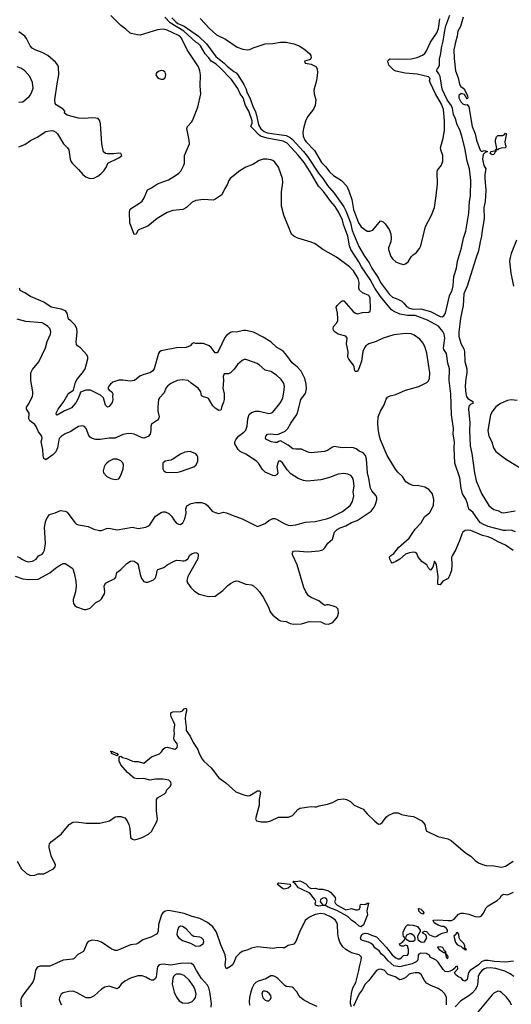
# Model space of a CAD drawing. Header units: inches. Extents: x 2001573 to 2220545, y 644482 to 846830.
# Tile 287 of 656: x 2132038 to 2137150, y 727060 to 737302. Entities that reach past the tile are written whole.
import ezdxf

# ---------------------------------------------------------------- set-up
doc = ezdxf.new("R2010")
doc.units = ezdxf.units.IN
doc.header["$MEASUREMENT"] = 0
doc.layers.add('C1732', color=7, linetype='Continuous')
doc.layers.add('C1733', color=7, linetype='Continuous')

msp = doc.modelspace()

# ---------------------------------------------------------------- linework, layer by layer
at = {"layer": 'C1732', "color": 5}
for points, elevation in [([(2132010, 728550), (2132058, 728470), (2132110, 728419), (2132150, 728399), (2132197, 728403), (2132230, 728418), (2132290, 728416), (2132390, 728470), (2132406, 728490), (2132409, 728510), (2132365, 728605), (2132343, 728690), (2132343, 728710), (2132349, 728730), (2132368, 728752), (2132470, 728830), (2132551, 728930), (2132590, 728956), (2132630, 728959), (2132730, 728944), (2132870, 728943), (2132971, 728969), (2133030, 729011), (2133050, 729015), (2133090, 729012), (2133130, 728999), (2133155, 728970), (2133173, 728930), (2133182, 728890), (2133190, 728801), (2133194, 728790), (2133210, 728776), (2133230, 728772), (2133270, 728780), (2133310, 728794), (2133378, 728830), (2133410, 728858), (2133466, 728970), (2133472, 728990), (2133460, 729070), (2133461, 729190), (2133472, 729208), (2133544, 729250), (2133557, 729263), (2133567, 729290), (2133605, 729330), (2133612, 729350), (2133608, 729370), (2133589, 729390), (2133530, 729403), (2133450, 729402), (2133390, 729391), (2133330, 729408), (2133265, 729405), (2133230, 729411), (2133160, 729470), (2133090, 729550), (2133073, 729590), (2133074, 729626), (2133081, 729639), (2133090, 729641), (2133108, 729628), (2133150, 729618), (2133210, 729588), (2133230, 729584), (2133270, 729585), (2133330, 729570), (2133410, 729634), (2133493, 729667), (2133513, 729687), (2133530, 729715), (2133550, 729731), (2133570, 729733), (2133650, 729715), (2133670, 729723), (2133676, 729730), (2133680, 729750), (2133675, 729770), (2133646, 729810), (2133640, 729830), (2133648, 729870), (2133645, 729910), (2133651, 729970), (2133637, 730000)], 180), ([(2133761, 730000), (2133761, 729990), (2133770, 729950), (2133768, 729908), (2133810, 729848), (2133842, 729782), (2133890, 729712), (2133904, 729670), (2133935, 729610), (2133952, 729590), (2134030, 729521), (2134110, 729415), (2134182, 729362), (2134286, 729270), (2134370, 729238), (2134410, 729229), (2134430, 729232), (2134510, 729280), (2134530, 729282), (2134537, 729277), (2134542, 729262), (2134530, 729190), (2134530, 729130), (2134490, 728990), (2134499, 728970), (2134550, 728957), (2134610, 728958), (2134650, 728969), (2134730, 729008), (2134835, 729005), (2134876, 729024), (2134930, 729086), (2134950, 729099), (2135070, 729118), (2135107, 729113), (2135125, 729115), (2135154, 729126), (2135238, 729142), (2135290, 729159), (2135349, 729191), (2135410, 729196), (2135435, 729190), (2135479, 729170), (2135515, 729130), (2135609, 729089), (2135650, 729041), (2135730, 728964), (2135770, 728935), (2135790, 728937), (2135808, 728952), (2135852, 729010), (2135870, 729025), (2135930, 729053), (2135974, 729050), (2136010, 729036), (2136079, 729019), (2136133, 729013), (2136219, 728970), (2136251, 728930), (2136264, 728864), (2136387, 728807), (2136490, 728780), (2136524, 728764), (2136674, 728634), (2136730, 728602), (2136775, 728555), (2136811, 728530), (2136850, 728513), (2136890, 728504), (2136970, 728501), (2137050, 728486), (2137090, 728496), (2137170, 728549)], 180), ([(2137172, 727508), (2137090, 727498), (2136975, 727505), (2136910, 727517), (2136870, 727515), (2136840, 727500), (2136810, 727470), (2136723, 727410), (2136706, 727390), (2136690, 727319), (2136670, 727299), (2136650, 727309), (2136632, 727332), (2136594, 727350), (2136569, 727370), (2136558, 727390), (2136593, 727430), (2136590, 727455), (2136570, 727448), (2136564, 727436), (2136542, 727418), (2136516, 727404), (2136490, 727398), (2136462, 727402), (2136441, 727421), (2136390, 727498), (2136370, 727518), (2136306, 727550), (2136299, 727570), (2136268, 727590), (2136210, 727593), (2136190, 727582), (2136182, 727570), (2136178, 727522), (2136171, 727509), (2136160, 727500), (2136119, 727481), (2135990, 727451), (2135930, 727460), (2135870, 727513), (2135835, 727555), (2135802, 727582), (2135777, 727617), (2135730, 727648), (2135714, 727674), (2135694, 727694), (2135666, 727706), (2135602, 727722), (2135589, 727730), (2135582, 727750), (2135595, 727785), (2135607, 727793), (2135630, 727799), (2135657, 727797), (2135698, 727778), (2135750, 727763), (2135851, 727651), (2135913, 727573), (2135950, 727543), (2135970, 727534), (2135990, 727534), (2136010, 727546), (2136030, 727568), (2136070, 727571), (2136082, 727590), (2136083, 727630), (2136070, 727669), (2136050, 727674), (2136030, 727663), (2136010, 727663), (2135995, 727670), (2135989, 727690), (2136017, 727703), (2136041, 727730), (2136048, 727750), (2136030, 727762), (2136025, 727790), (2136027, 727810), (2136052, 727870), (2136070, 727885), (2136090, 727888), (2136130, 727882), (2136176, 727870), (2136203, 727830), (2136204, 727816), (2136175, 727770), (2136178, 727738), (2136182, 727730), (2136211, 727710), (2136230, 727705), (2136249, 727710), (2136272, 727752), (2136263, 727783), (2136236, 727796), (2136226, 727810), (2136242, 727818), (2136250, 727821), (2136270, 727816), (2136301, 727781), (2136350, 727763), (2136370, 727764), (2136396, 727784), (2136430, 727799), (2136487, 727813), (2136488, 727830), (2136478, 727850), (2136450, 727869), (2136429, 727869), (2136390, 727884), (2136349, 727909), (2136338, 727930), (2136345, 727935), (2136390, 727939), (2136490, 727931), (2136530, 727933), (2136555, 727945), (2136601, 727999), (2136630, 728008), (2136652, 728008), (2136710, 727997), (2136774, 727974), (2136810, 727970), (2136826, 727974), (2136839, 727981), (2136857, 728003), (2136890, 728065), (2136910, 728083), (2137002, 728138), (2137033, 728167), (2137050, 728191), (2137070, 728207), (2137110, 728199), (2137175, 728225)], 160), ([(2135490, 727034), (2135479, 727070), (2135479, 727090), (2135488, 727172), (2135504, 727230), (2135532, 727288), (2135566, 727410), (2135571, 727449), (2135590, 727519), (2135591, 727550), (2135570, 727575), (2135490, 727597), (2135430, 727629), (2135399, 727659), (2135368, 727708), (2135353, 727750), (2135346, 727794), (2135343, 727890), (2135337, 727910), (2135317, 727937), (2135270, 727970), (2135210, 727996), (2135170, 728003), (2135110, 727994), (2135057, 727970), (2135027, 727950), (2135008, 727930), (2134949, 727810), (2134908, 727712), (2134890, 727685), (2134830, 727673), (2134791, 727649), (2134773, 727647), (2134730, 727651), (2134670, 727640), (2134510, 727657), (2134450, 727645), (2134410, 727626), (2134351, 727609), (2134327, 727593), (2134286, 727550), (2134270, 727501), (2134250, 727470), (2134230, 727452), (2134190, 727429), (2134179, 727450), (2134176, 727470), (2134183, 727530), (2134176, 727576), (2134130, 727680), (2134084, 727810), (2134072, 727832), (2134045, 727865), (2133990, 727910), (2133912, 727952), (2133830, 727973), (2133750, 728004), (2133590, 728036), (2133550, 728029), (2133527, 728013), (2133513, 727990), (2133483, 727890), (2133479, 727821), (2133468, 727792), (2133401, 727759), (2133318, 727730), (2133267, 727693), (2133250, 727686), (2133190, 727680), (2133070, 727626), (2133050, 727620), (2133030, 727620), (2132990, 727638), (2132890, 727708), (2132850, 727720), (2132790, 727728), (2132762, 727718), (2132741, 727699), (2132701, 727610), (2132643, 727577), (2132603, 727537), (2132590, 727530), (2132490, 727520), (2132350, 727458), (2132250, 727457), (2132229, 727451), (2132218, 727442), (2132204, 727416), (2132190, 727330), (2132174, 727290), (2132080, 727170), (2132061, 727139), (2132051, 727109), (2132049, 727070), (2132054, 727034)], 180), ([(2134030, 727030), (2134032, 727070), (2134017, 727190), (2134006, 727230), (2133990, 727259), (2133929, 727329), (2133878, 727410), (2133850, 727464), (2133825, 727485), (2133789, 727489), (2133710, 727485), (2133610, 727466), (2133530, 727477), (2133505, 727475), (2133490, 727469), (2133472, 727448), (2133466, 727430), (2133456, 727344), (2133450, 727330), (2133430, 727311), (2133410, 727311), (2133390, 727318), (2133350, 727341), (2133310, 727357), (2133265, 727355), (2133190, 727331), (2133130, 727301), (2133093, 727270), (2133070, 727234), (2133050, 727221), (2132970, 727250), (2132923, 727237), (2132890, 727218), (2132811, 727149), (2132770, 727126), (2132730, 727127), (2132630, 727182), (2132590, 727195), (2132550, 727193), (2132490, 727178), (2132470, 727166), (2132451, 727130), (2132450, 727110), (2132459, 727079), (2132473, 727053)], 220), ([(2136475, 727055), (2136477, 727130), (2136459, 727170), (2136430, 727196), (2136390, 727224), (2136314, 727254), (2136270, 727280), (2136246, 727306), (2136212, 727370), (2136190, 727387), (2136150, 727389), (2136110, 727382), (2136088, 727372), (2136057, 727343), (2136033, 727327), (2136010, 727317), (2135990, 727316), (2135944, 727344), (2135871, 727371), (2135830, 727415), (2135790, 727425), (2135770, 727423), (2135749, 727410), (2135670, 727306), (2135632, 727268), (2135601, 727210), (2135570, 727170), (2135510, 727040)], 180), ([(2137177, 727350), (2137138, 727378), (2137083, 727403), (2136990, 727431), (2136930, 727440), (2136890, 727437), (2136871, 727429), (2136845, 727410), (2136819, 727381), (2136805, 727350), (2136802, 727290), (2136794, 727250), (2136775, 727210), (2136745, 727175), (2136710, 727147), (2136624, 727096), (2136565, 727035)], 180), ([(2135130, 727036), (2135058, 727070), (2134990, 727108), (2134959, 727130), (2134941, 727150), (2134921, 727190), (2134881, 727230), (2134870, 727237), (2134810, 727245), (2134794, 727254), (2134721, 727330), (2134690, 727350), (2134670, 727356), (2134650, 727355), (2134596, 727324), (2134519, 727301), (2134493, 727287), (2134474, 727266), (2134455, 727230), (2134440, 727190), (2134427, 727130), (2134423, 727090), (2134427, 727050)], 220), ([(2137151, 727050), (2137135, 727090), (2137098, 727138), (2137050, 727184), (2137030, 727193), (2137010, 727195), (2136970, 727176), (2136950, 727157), (2136795, 726970)], 220)]:
    msp.add_lwpolyline(points, dxfattribs=dict(at, elevation=elevation))
for points, elevation in [([(2133050, 729646), (2132994, 729670), (2132995, 729675), (2132984, 729690), (2132990, 729694), (2133002, 729690), (2133005, 729685), (2133052, 729670), (2133062, 729650)], 180), ([(2134790, 728256), (2134770, 728264), (2134717, 728310), (2134730, 728323), (2134851, 728311), (2134853, 728290), (2134830, 728267)], 160), ([(2135070, 728263), (2135110, 728268), (2135150, 728258), (2135190, 728258), (2135250, 728239), (2135270, 728228), (2135320, 728170), (2135321, 728150), (2135313, 728130), (2135322, 728110), (2135339, 728090), (2135430, 728042), (2135490, 728056), (2135530, 728043), (2135550, 728041), (2135570, 728045), (2135579, 728070), (2135578, 728090), (2135582, 728098), (2135590, 728102), (2135623, 728097), (2135639, 728101), (2135650, 728111), (2135670, 728111), (2135662, 728098), (2135647, 728033), (2135655, 727990), (2135613, 727887), (2135590, 727865), (2135570, 727873), (2135530, 727908), (2135492, 727932), (2135450, 727974), (2135335, 728035), (2135245, 728070), (2135210, 728090), (2135150, 728082), (2135114, 728090), (2135111, 728110), (2135116, 728130), (2135108, 728150), (2135056, 728216), (2134970, 728259), (2134937, 728270), (2134900, 728320), (2134878, 728330), (2134890, 728342), (2134910, 728339), (2134950, 728343), (2134970, 728339), (2135012, 728312), (2135050, 728275)], 160), ([(2135210, 728166), (2135190, 728165), (2135165, 728150), (2135162, 728130), (2135190, 728090), (2135210, 728090), (2135230, 728107), (2135236, 728136), (2135232, 728152), (2135221, 728161)], 160), ([(2136230, 727999), (2136210, 728007), (2136190, 728029), (2136185, 728055), (2136190, 728058), (2136210, 728050), (2136230, 728030), (2136241, 728010), (2136239, 728001)], 160), ([(2133709, 727871), (2133690, 727859), (2133678, 727830), (2133672, 727790), (2133678, 727770), (2133692, 727750), (2133730, 727725), (2133815, 727695), (2133870, 727665), (2133910, 727669), (2133945, 727690), (2133954, 727710), (2133951, 727730), (2133930, 727750), (2133910, 727758), (2133850, 727766), (2133830, 727776), (2133770, 727844), (2133730, 727869)], 220), ([(2136090, 727794), (2136062, 727778), (2136051, 727750), (2136058, 727738), (2136090, 727715), (2136130, 727718), (2136149, 727731), (2136149, 727750), (2136137, 727777), (2136110, 727792)], 160), ([(2136590, 727806), (2136578, 727802), (2136573, 727787), (2136554, 727770), (2136570, 727704), (2136590, 727680), (2136610, 727668), (2136625, 727665), (2136650, 727642), (2136660, 727640), (2136662, 727630), (2136670, 727625), (2136686, 727630), (2136670, 727646), (2136662, 727642), (2136668, 727670), (2136655, 727695), (2136618, 727730), (2136607, 727753), (2136606, 727790)], 160), ([(2136410, 727658), (2136387, 727653), (2136384, 727650), (2136401, 727630), (2136450, 727598), (2136458, 727598), (2136466, 727586), (2136472, 727550), (2136490, 727538), (2136495, 727550), (2136490, 727568), (2136475, 727575), (2136470, 727606), (2136456, 727616), (2136437, 727650)], 160), ([(2133710, 727375), (2133670, 727373), (2133654, 727366), (2133638, 727350), (2133630, 727330), (2133624, 727270), (2133646, 727186), (2133670, 727135), (2133697, 727097), (2133730, 727075), (2133790, 727072), (2133830, 727088), (2133851, 727109), (2133865, 727130), (2133873, 727167), (2133864, 727210), (2133844, 727250), (2133800, 727310), (2133750, 727361)], 240), ([(2134570, 727197), (2134562, 727190), (2134555, 727170), (2134567, 727127), (2134590, 727104), (2134610, 727097), (2134630, 727097), (2134647, 727113), (2134652, 727130), (2134648, 727150), (2134635, 727170), (2134610, 727188), (2134590, 727196)], 240)]:
    msp.add_lwpolyline(points, close=True, dxfattribs=dict(at, elevation=elevation))
at = {"layer": 'C1733', "color": 5}
for points, elevation in [([(2137170, 731779), (2137090, 731837), (2137013, 731870), (2136950, 731905), (2136910, 731922), (2136850, 731937), (2136730, 731987), (2136690, 731992), (2136670, 731987), (2136647, 731970), (2136636, 731950), (2136616, 731890), (2136575, 731790), (2136534, 731726), (2136529, 731710), (2136532, 731630), (2136529, 731571), (2136505, 731510), (2136493, 731490), (2136440, 731460), (2136410, 731424), (2136390, 731426), (2136388, 731430), (2136385, 731450), (2136390, 731510), (2136372, 731630), (2136370, 731642), (2136350, 731669), (2136334, 731606), (2136310, 731577), (2136290, 731596), (2136271, 731630), (2136224, 731664), (2136182, 731710), (2136167, 731750), (2136150, 731761), (2136130, 731762), (2136090, 731757), (2136050, 731741), (2135990, 731692), (2135950, 731666), (2135910, 731650), (2135901, 731661), (2135888, 731690), (2135885, 731715), (2135898, 731730), (2135930, 731750), (2135978, 731810), (2136089, 731910), (2136150, 732004), (2136214, 732070), (2136249, 732131), (2136304, 732176), (2136340, 732250), (2136345, 732310), (2136330, 732370), (2136294, 732414), (2136250, 732441), (2136190, 732453), (2136130, 732455), (2136090, 732470), (2136055, 732495), (2136020, 732550), (2135970, 732596), (2135947, 732627), (2135860, 732770), (2135791, 732930), (2135776, 732984), (2135765, 733050), (2135761, 733110), (2135766, 733170), (2135790, 733230), (2135830, 733297), (2135850, 733355), (2135864, 733376), (2135892, 733388), (2135950, 733402), (2136050, 733447), (2136190, 733487), (2136272, 733528), (2136290, 733546), (2136300, 733570), (2136303, 733630), (2136273, 733833), (2136250, 733904), (2136230, 733942), (2136198, 733978), (2136141, 734021), (2136110, 734033), (2136050, 734039), (2135930, 734023), (2135819, 733990), (2135746, 733954), (2135670, 733929), (2135639, 733910), (2135623, 733890), (2135605, 733850), (2135593, 733750), (2135570, 733679), (2135550, 733644), (2135530, 733642), (2135522, 733650), (2135518, 733690), (2135509, 733710), (2135462, 733770), (2135452, 733790), (2135453, 733850), (2135437, 733930), (2135442, 733990), (2135428, 734010), (2135350, 734032), (2135319, 734050), (2135301, 734070), (2135297, 734090), (2135301, 734110), (2135333, 734147), (2135345, 734170), (2135347, 734190), (2135344, 734250), (2135329, 734310), (2135339, 734330), (2135381, 734370), (2135390, 734376), (2135410, 734376), (2135506, 734266), (2135530, 734248), (2135550, 734242), (2135603, 734257), (2135670, 734259), (2135681, 734270), (2135685, 734290), (2135684, 734410), (2135670, 734434), (2135602, 734462), (2135573, 734490), (2135565, 734510), (2135570, 734570), (2135559, 734610), (2135511, 734690), (2135469, 734730), (2135332, 734832), (2135192, 734912), (2135111, 734970), (2135070, 734989), (2134932, 735030), (2134890, 735050), (2134865, 735070), (2134785, 735270), (2134761, 735361), (2134761, 735510), (2134776, 735610), (2134771, 735651), (2134728, 735768), (2134690, 735821), (2134670, 735837), (2134650, 735845), (2134608, 735852), (2134570, 735852), (2134530, 735839), (2134463, 735797), (2134390, 735768), (2134326, 735730), (2134226, 735650), (2134212, 735630), (2134196, 735584), (2134170, 735545), (2134139, 735481), (2134068, 735432), (2134050, 735425), (2133951, 735431), (2133870, 735421), (2133830, 735403), (2133773, 735347), (2133733, 735327), (2133630, 735317), (2133570, 735295), (2133466, 735234), (2133370, 735154), (2133290, 735123), (2133270, 735111), (2133256, 735090), (2133250, 735070), (2133230, 735069), (2133185, 735190), (2133181, 735299), (2133188, 735332), (2133210, 735350), (2133275, 735385), (2133310, 735415), (2133331, 735449), (2133367, 735533), (2133410, 735554), (2133470, 735595), (2133584, 735636), (2133659, 735681), (2133693, 735707), (2133712, 735728), (2133745, 735790), (2133751, 735810), (2133751, 735890), (2133803, 736010), (2133800, 736050), (2133775, 736170), (2133784, 736190), (2133825, 736235), (2133839, 736261), (2133889, 736391), (2133923, 736530), (2133916, 736610), (2133918, 736730), (2133911, 736770), (2133896, 736810), (2133778, 736990), (2133719, 737110), (2133705, 737130), (2133690, 737139), (2133570, 737194), (2133530, 737203), (2133470, 737196), (2133290, 737142), (2133263, 737143), (2133197, 737157), (2133184, 737164), (2133143, 737203), (2133090, 737242), (2132987, 737347)], 180), ([(2133620, 737320), (2133660, 737280), (2133684, 737264), (2133750, 737233), (2133897, 737130), (2133979, 737050), (2134078, 736918), (2134163, 736850), (2134197, 736817), (2134264, 736764), (2134290, 736750), (2134308, 736730), (2134370, 736629), (2134390, 736586), (2134402, 736542), (2134431, 736490), (2134462, 736402), (2134490, 736344), (2134501, 736310), (2134520, 736210), (2134546, 736166), (2134579, 736139), (2134610, 736124), (2134810, 736097), (2134850, 736075), (2134870, 736059), (2134990, 735932), (2135030, 735879), (2135144, 735704), (2135191, 735650), (2135239, 735579), (2135310, 735498), (2135410, 735354), (2135430, 735314), (2135478, 735190), (2135494, 735110), (2135564, 734944), (2135623, 734843), (2135672, 734772), (2135699, 734719), (2135770, 734614), (2135791, 734570), (2135885, 734445), (2135916, 734416), (2135970, 734396), (2136013, 734373), (2136034, 734354), (2136060, 734320), (2136090, 734302), (2136130, 734290), (2136210, 734295), (2136310, 734265), (2136410, 734215), (2136430, 734210), (2136450, 734220), (2136466, 734250), (2136509, 734431), (2136536, 734490), (2136545, 734535), (2136554, 734630), (2136582, 734718), (2136592, 734790), (2136632, 734928), (2136653, 735030), (2136678, 735102), (2136709, 735290), (2136715, 735410), (2136726, 735470), (2136729, 735630), (2136717, 735750), (2136690, 735830), (2136666, 735970), (2136636, 736090), (2136615, 736155), (2136587, 736210), (2136571, 736271), (2136550, 736317), (2136538, 736378), (2136527, 736407), (2136485, 736470), (2136430, 736581), (2136409, 736710), (2136398, 736738), (2136377, 736770), (2136378, 736790), (2136394, 736806), (2136405, 736830), (2136405, 736890), (2136418, 736950), (2136424, 737010), (2136443, 737077), (2136458, 737190), (2136470, 737237), (2136512, 737350)], 160), ([(2137193, 731973), (2137150, 731991), (2137093, 731987), (2137071, 731989), (2136911, 732030), (2136863, 732050), (2136831, 732070), (2136812, 732090), (2136750, 732179), (2136710, 732210), (2136696, 732270), (2136676, 732316), (2136644, 732370), (2136630, 732430), (2136616, 732536), (2136564, 732690), (2136555, 732850), (2136558, 732910), (2136547, 732990), (2136551, 733050), (2136529, 733190), (2136521, 733410), (2136503, 733550), (2136508, 733670), (2136492, 733730), (2136478, 733830), (2136450, 733870), (2136446, 733886), (2136458, 733990), (2136451, 734030), (2136438, 734058), (2136393, 734113), (2136278, 734178), (2136150, 734224), (2136070, 734224), (2135990, 734240), (2135925, 734270), (2135904, 734284), (2135790, 734422), (2135730, 734510), (2135681, 734601), (2135592, 734730), (2135565, 734785), (2135483, 734910), (2135468, 734950), (2135450, 735050), (2135407, 735170), (2135396, 735216), (2135357, 735297), (2135319, 735359), (2135274, 735410), (2135196, 735516), (2135147, 735570), (2135060, 735720), (2134996, 735816), (2134934, 735894), (2134819, 736019), (2134779, 736039), (2134611, 736069), (2134542, 736090), (2134517, 736110), (2134477, 736157), (2134440, 736190), (2134454, 736226), (2134454, 736250), (2134422, 736350), (2134386, 736410), (2134362, 736490), (2134331, 736530), (2134305, 736585), (2134240, 736680), (2134123, 736803), (2134080, 736840), (2134030, 736872), (2134006, 736906), (2133967, 736947), (2133917, 737030), (2133894, 737054), (2133871, 737070), (2133744, 737184), (2133602, 737270), (2133548, 737328)], 160), ([(2133916, 737316), (2134013, 737210), (2134086, 737146), (2134178, 737098), (2134298, 737018), (2134357, 736997), (2134411, 736989), (2134430, 736992), (2134466, 737010), (2134590, 737051), (2134670, 737055), (2134750, 737070), (2134810, 737069), (2134890, 737050), (2134950, 737027), (2135008, 736990), (2135052, 736950), (2135065, 736930), (2135070, 736910), (2135063, 736890), (2135050, 736883), (2134999, 736870), (2135008, 736850), (2135070, 736838), (2135116, 736816), (2135133, 736790), (2135134, 736750), (2135126, 736670), (2135097, 736570), (2135101, 736530), (2135117, 736470), (2135109, 736410), (2135095, 736370), (2135030, 736290), (2135010, 736247), (2134989, 736170), (2134983, 736130), (2134986, 736090), (2135002, 736050), (2135017, 736030), (2135103, 735943), (2135177, 735817), (2135223, 735770), (2135260, 735720), (2135301, 735681), (2135386, 735630), (2135439, 735570), (2135462, 735522), (2135492, 735432), (2135509, 735329), (2135563, 735190), (2135590, 735147), (2135650, 735104), (2135679, 735101), (2135710, 735113), (2135790, 735211), (2135819, 735199), (2135840, 735180), (2135879, 735119), (2135896, 735076), (2135901, 735030), (2135897, 734990), (2135874, 734930), (2135872, 734910), (2135898, 734838), (2135917, 734810), (2135950, 734785), (2135990, 734765), (2136030, 734757), (2136050, 734761), (2136077, 734783), (2136110, 734836), (2136130, 734856), (2136162, 734878), (2136197, 734923), (2136209, 734951), (2136258, 735150), (2136320, 735270), (2136350, 735350), (2136370, 735470), (2136382, 735590), (2136379, 735721), (2136384, 735736), (2136425, 735790), (2136438, 735830), (2136439, 735890), (2136416, 735950), (2136413, 735970), (2136442, 736070), (2136457, 736150), (2136457, 736250), (2136447, 736367), (2136425, 736425), (2136361, 736530), (2136305, 736650), (2136300, 736670), (2136307, 736690), (2136290, 736707), (2136170, 736734), (2136046, 736746), (2135950, 736765), (2135930, 736776), (2135890, 736814), (2135878, 736830), (2135868, 736872), (2135874, 736886), (2135890, 736896), (2135990, 736890), (2136110, 736894), (2136171, 736909), (2136226, 736934), (2136250, 736950), (2136265, 736970), (2136310, 737067), (2136375, 737165), (2136395, 737210), (2136407, 737310)], 180), ([(2136650, 737330), (2136621, 737230), (2136596, 737184), (2136588, 737130), (2136570, 737070), (2136554, 736990), (2136557, 736897), (2136571, 736771), (2136597, 736697), (2136610, 736631), (2136626, 736606), (2136651, 736591), (2136667, 736570), (2136696, 736510), (2136698, 736490), (2136690, 736476), (2136663, 736523), (2136630, 736536), (2136606, 736514), (2136605, 736490), (2136627, 736447), (2136647, 736427), (2136670, 736418), (2136690, 736419), (2136710, 736395), (2136745, 736190), (2136774, 736114), (2136789, 736050), (2136826, 735946), (2136836, 735936), (2136850, 735934), (2136870, 735941), (2136902, 735930), (2136879, 735921), (2136859, 735901), (2136850, 735850), (2136866, 735786), (2136884, 735750), (2136875, 735690), (2136874, 735650), (2136885, 735530), (2136880, 735410), (2136865, 735350), (2136868, 735230), (2136844, 735090), (2136842, 735050), (2136825, 734990), (2136810, 734896), (2136781, 734819), (2136692, 734530), (2136657, 734450), (2136651, 734330), (2136623, 734197), (2136606, 734050), (2136606, 734006), (2136628, 733928), (2136657, 733877), (2136665, 733850), (2136668, 733748), (2136687, 733670), (2136689, 733630), (2136678, 733570), (2136672, 733490), (2136677, 733410), (2136684, 733384), (2136700, 733360), (2136751, 733329), (2136750, 733310), (2136730, 733302), (2136710, 733281), (2136704, 733250), (2136720, 733110), (2136714, 733030), (2136723, 732870), (2136739, 732790), (2136767, 732587), (2136785, 732505), (2136845, 732365), (2136917, 732250), (2136943, 732223), (2136970, 732207), (2137010, 732195), (2137050, 732176), (2137070, 732174), (2137192, 732192)], 160), ([(2132030, 735980), (2132090, 736003), (2132150, 736044), (2132221, 736079), (2132310, 736139), (2132370, 736151), (2132390, 736147), (2132413, 736133), (2132430, 736114), (2132494, 736010), (2132535, 735970), (2132549, 735950), (2132564, 735850), (2132570, 735830), (2132584, 735810), (2132650, 735744), (2132693, 735693), (2132727, 735667), (2132750, 735656), (2132771, 735651), (2132810, 735655), (2132850, 735674), (2132882, 735698), (2132913, 735730), (2132940, 735770), (2132956, 735810), (2133070, 735864), (2133099, 735890), (2133089, 735910), (2133070, 735913), (2133014, 735906), (2132946, 735906), (2132929, 735909), (2132909, 735929), (2132892, 736010), (2132880, 736220), (2132871, 736251), (2132853, 736273), (2132830, 736279), (2132790, 736280), (2132710, 736273), (2132650, 736276), (2132531, 736309), (2132504, 736330), (2132509, 736350), (2132489, 736370), (2132416, 736416), (2132407, 736430), (2132403, 736470), (2132426, 736634), (2132445, 736730), (2132443, 736810), (2132436, 736830), (2132410, 736859), (2132330, 736931), (2132270, 736962), (2132206, 736986), (2132167, 737007), (2132146, 737030), (2132110, 737105), (2132090, 737132), (2132030, 737175)], 220), ([(2132030, 736443), (2132070, 736449), (2132136, 736504), (2132150, 736520), (2132165, 736550), (2132178, 736590), (2132170, 736650), (2132142, 736710), (2132091, 736771), (2132050, 736799), (2132013, 736813)], 240), ([(2137205, 735010), (2137149, 734871), (2137137, 734830), (2137132, 734790), (2137145, 734665), (2137175, 734530)], 180), ([(2131990, 731512), (2132070, 731487), (2132130, 731478), (2132230, 731484), (2132352, 731548), (2132410, 731596), (2132461, 731630), (2132490, 731644), (2132510, 731645), (2132581, 731601), (2132590, 731590), (2132606, 731546), (2132622, 731462), (2132624, 731410), (2132619, 731350), (2132595, 731270), (2132594, 731250), (2132599, 731230), (2132610, 731210), (2132630, 731194), (2132710, 731167), (2132730, 731166), (2132770, 731180), (2132830, 731238), (2132870, 731260), (2132890, 731277), (2132921, 731330), (2132923, 731350), (2132917, 731410), (2132930, 731442), (2133029, 731490), (2133037, 731503), (2133049, 731550), (2133090, 731584), (2133153, 731647), (2133189, 731671), (2133210, 731674), (2133229, 731669), (2133259, 731650), (2133270, 731630), (2133290, 731530), (2133305, 731490), (2133330, 731459), (2133350, 731451), (2133370, 731451), (2133430, 731475), (2133450, 731496), (2133462, 731530), (2133466, 731570), (2133476, 731584), (2133536, 731604), (2133570, 731630), (2133644, 731670), (2133670, 731679), (2133710, 731678), (2133730, 731672), (2133750, 731672), (2133762, 731678), (2133786, 731694), (2133809, 731731), (2133830, 731750), (2133870, 731760), (2133891, 731750), (2133894, 731734), (2133890, 731695), (2133786, 731510), (2133777, 731470), (2133783, 731443), (2133817, 731397), (2133857, 731357), (2133905, 731325), (2134002, 731302), (2134070, 731304), (2134150, 731363), (2134202, 731418), (2134230, 731438), (2134270, 731459), (2134290, 731464), (2134310, 731462), (2134389, 731431), (2134450, 731424), (2134470, 731413), (2134503, 731383), (2134533, 731350), (2134570, 731296), (2134627, 731190), (2134638, 731150), (2134650, 731131), (2134670, 731107), (2134737, 731057), (2134750, 731050), (2134810, 731043), (2134850, 731022), (2134890, 731013), (2134970, 731019), (2135050, 731043), (2135170, 731039), (2135210, 731017), (2135250, 731013), (2135293, 731030), (2135344, 731090), (2135354, 731130), (2135349, 731170), (2135330, 731192), (2135302, 731202), (2135250, 731215), (2135230, 731215), (2135210, 731209), (2135190, 731221), (2135150, 731256), (2135070, 731290), (2135043, 731310), (2135015, 731350), (2134994, 731394), (2134924, 731630), (2134877, 731730), (2134872, 731750), (2134877, 731763), (2134886, 731774), (2134903, 731777), (2135033, 731767), (2135150, 731776), (2135190, 731788), (2135211, 731809), (2135242, 731858), (2135290, 731898), (2135312, 731970), (2135341, 731999), (2135370, 732017), (2135430, 732037), (2135490, 732073), (2135548, 732092), (2135694, 732190), (2135725, 732230), (2135739, 732261), (2135753, 732307), (2135753, 732330), (2135746, 732350), (2135701, 732401), (2135687, 732430), (2135670, 732529), (2135654, 732590), (2135645, 732730), (2135634, 732770), (2135610, 732796), (2135570, 732814), (2135537, 732837), (2135510, 732849), (2135490, 732852), (2135390, 732847), (2135310, 732862), (2135290, 732857), (2135238, 732822), (2135208, 732812), (2135070, 732798), (2135050, 732799), (2135026, 732806), (2134970, 732833), (2134910, 732833), (2134879, 732839), (2134830, 732877), (2134750, 732922), (2134730, 732916), (2134715, 732905), (2134690, 732903), (2134654, 732910), (2134598, 732938), (2134593, 732950), (2134597, 732970), (2134615, 732990), (2134645, 732995), (2134710, 732987), (2134730, 732991), (2134797, 733023), (2134827, 733050), (2134856, 733104), (2134914, 733186), (2134926, 733210), (2134960, 733350), (2135008, 733410), (2135014, 733426), (2135019, 733461), (2135018, 733510), (2135002, 733570), (2134966, 733646), (2134927, 733687), (2134871, 733731), (2134817, 733810), (2134780, 733850), (2134750, 733872), (2134712, 733892), (2134650, 733950), (2134570, 734001), (2134469, 734050), (2134391, 734069), (2134370, 734070), (2134290, 734052), (2134250, 734055), (2134230, 734049), (2134190, 734017), (2134170, 733995), (2134110, 733865), (2134090, 733837), (2134070, 733835), (2134030, 733893), (2134009, 733909), (2133950, 733933), (2133870, 733933), (2133850, 733939), (2133830, 733934), (2133810, 733910), (2133770, 733892), (2133670, 733890), (2133510, 733858), (2133493, 733847), (2133482, 733830), (2133435, 733670), (2133422, 733650), (2133410, 733640), (2133390, 733629), (2133328, 733612), (2133287, 733593), (2133232, 733548), (2133190, 733543), (2133111, 733551), (2133070, 733551), (2133007, 733530), (2132982, 733510), (2132965, 733490), (2132956, 733470), (2132967, 733450), (2132996, 733430), (2133006, 733410), (2133002, 733378), (2133005, 733350), (2132999, 733321), (2132970, 733277), (2132950, 733272), (2132930, 733294), (2132910, 733370), (2132878, 733398), (2132774, 733450), (2132725, 733450), (2132670, 733427), (2132650, 733370), (2132622, 733318), (2132576, 733264), (2132550, 733250), (2132505, 733235), (2132427, 733187), (2132419, 733190), (2132418, 733210), (2132438, 733250), (2132498, 733330), (2132537, 733403), (2132550, 733418), (2132599, 733450), (2132620, 733530), (2132636, 733564), (2132692, 733630), (2132719, 733670), (2132745, 733775), (2132745, 733790), (2132735, 733815), (2132670, 733887), (2132640, 733910), (2132630, 733925), (2132625, 733950), (2132636, 734050), (2132633, 734090), (2132610, 734129), (2132570, 734169), (2132546, 734186), (2132531, 734250), (2132513, 734273), (2132470, 734291), (2132364, 734310), (2132290, 734363), (2132150, 734422), (2132090, 734461), (2132044, 734484), (2132037, 734510)], 220), ([(2132010, 731718), (2132044, 731704), (2132060, 731690), (2132103, 731670), (2132130, 731664), (2132172, 731668), (2132210, 731690), (2132235, 731725), (2132270, 731743), (2132283, 731757), (2132297, 731783), (2132307, 731853), (2132296, 732024), (2132310, 732091), (2132330, 732131), (2132344, 732150), (2132360, 732160), (2132407, 732173), (2132464, 732196), (2132510, 732190), (2132530, 732178), (2132610, 732073), (2132630, 732055), (2132650, 732046), (2132750, 732031), (2132810, 732002), (2132868, 731988), (2132890, 731990), (2132942, 732010), (2132966, 732014), (2133050, 731996), (2133210, 732022), (2133270, 732008), (2133350, 732024), (2133370, 732033), (2133390, 732048), (2133450, 732137), (2133510, 732177), (2133530, 732184), (2133550, 732184), (2133590, 732165), (2133618, 732138), (2133649, 732089), (2133670, 732064), (2133690, 732053), (2133710, 732051), (2133735, 732070), (2133756, 732110), (2133770, 732170), (2133767, 732213), (2133776, 732244), (2133822, 732270), (2133870, 732280), (2133930, 732279), (2133970, 732265), (2133990, 732250), (2134041, 732190), (2134070, 732175), (2134110, 732165), (2134158, 732178), (2134190, 732173), (2134247, 732147), (2134350, 732110), (2134510, 732031), (2134590, 732060), (2134630, 732093), (2134670, 732115), (2134690, 732115), (2134710, 732107), (2134790, 732060), (2134830, 732043), (2134850, 732040), (2134910, 732047), (2135010, 732075), (2135110, 732082), (2135230, 732111), (2135270, 732125), (2135394, 732186), (2135474, 732250), (2135500, 732290), (2135512, 732348), (2135507, 732390), (2135515, 732450), (2135510, 732510), (2135499, 732539), (2135480, 732560), (2135450, 732576), (2135410, 732580), (2135350, 732576), (2135250, 732536), (2135170, 732516), (2135030, 732502), (2134990, 732509), (2134935, 732530), (2134858, 732578), (2134819, 732619), (2134770, 732692), (2134750, 732709), (2134730, 732709), (2134721, 732690), (2134713, 732650), (2134722, 732590), (2134715, 732570), (2134690, 732556), (2134670, 732559), (2134590, 732594), (2134563, 732623), (2134522, 732690), (2134500, 732710), (2134390, 732781), (2134331, 732811), (2134310, 732830), (2134277, 732890), (2134275, 732910), (2134284, 732930), (2134312, 732970), (2134370, 733012), (2134390, 733033), (2134405, 733075), (2134412, 733150), (2134425, 733195), (2134450, 733217), (2134490, 733231), (2134530, 733229), (2134630, 733206), (2134650, 733209), (2134670, 733220), (2134744, 733310), (2134762, 733338), (2134776, 733370), (2134789, 733450), (2134792, 733490), (2134783, 733523), (2134758, 733558), (2134710, 733606), (2134650, 733643), (2134590, 733658), (2134531, 733710), (2134506, 733726), (2134410, 733762), (2134390, 733768), (2134373, 733767), (2134350, 733756), (2134304, 733716), (2134270, 733666), (2134230, 733628), (2134210, 733618), (2134170, 733618), (2134162, 733610), (2134154, 733590), (2134158, 733550), (2134150, 733470), (2134163, 733410), (2134163, 733350), (2134158, 733322), (2134135, 733270), (2134134, 733246), (2134130, 733239), (2134110, 733236), (2134070, 733260), (2134046, 733286), (2134001, 733361), (2133989, 733369), (2133950, 733378), (2133930, 733390), (2133921, 733430), (2133893, 733470), (2133820, 733520), (2133790, 733550), (2133730, 733557), (2133674, 733550), (2133610, 733516), (2133575, 733490), (2133557, 733470), (2133540, 733420), (2133492, 733370), (2133483, 733350), (2133474, 733270), (2133474, 733230), (2133487, 733170), (2133481, 733150), (2133470, 733137), (2133407, 733093), (2133402, 733070), (2133403, 733030), (2133395, 732990), (2133373, 732967), (2133330, 732950), (2133310, 732952), (2133230, 732991), (2133190, 732996), (2133150, 732994), (2133110, 732988), (2133030, 732950), (2132970, 732950), (2132875, 732935), (2132830, 732936), (2132790, 732944), (2132770, 732958), (2132757, 732977), (2132730, 733050), (2132711, 733071), (2132690, 733077), (2132670, 733075), (2132650, 733069), (2132616, 733050), (2132570, 733017), (2132510, 732993), (2132470, 732965), (2132450, 732944), (2132444, 732930), (2132432, 732850), (2132414, 732806), (2132384, 732776), (2132310, 732724), (2132290, 732738), (2132281, 732770), (2132280, 732830), (2132261, 732910), (2132271, 732950), (2132268, 732970), (2132235, 733015), (2132210, 733070), (2132195, 733090), (2132144, 733130), (2132134, 733150), (2132138, 733210), (2132110, 733249), (2132110, 733270), (2132133, 733307), (2132170, 733386), (2132174, 733406), (2132173, 733430), (2132153, 733550), (2132154, 733630), (2132170, 733664), (2132236, 733744), (2132308, 733890), (2132324, 733956), (2132358, 734030), (2132362, 734050), (2132360, 734070), (2132350, 734090), (2132331, 734111), (2132296, 734136), (2132270, 734149), (2132101, 734161), (2132010, 734186)], 240), ([(2137210, 733340), (2137150, 733347), (2137110, 733340), (2137038, 733310), (2136990, 733276), (2136954, 733230), (2136934, 733190), (2136908, 733030), (2136918, 732970), (2136947, 732910), (2136965, 732850), (2136990, 732809), (2137090, 732734), (2137254, 732634)], 180), ([(2133637, 730000), (2133613, 730050), (2133609, 730071), (2133610, 730092), (2133630, 730103), (2133714, 730106), (2133730, 730113), (2133750, 730133), (2133770, 730139), (2133774, 730130), (2133774, 730110), (2133763, 730070), (2133758, 730030), (2133761, 730000)], 180)]:
    msp.add_lwpolyline(points, dxfattribs=dict(at, elevation=elevation))
for points, elevation in [([(2133510, 736773), (2133490, 736767), (2133462, 736750), (2133453, 736730), (2133470, 736702), (2133490, 736689), (2133510, 736684), (2133530, 736685), (2133546, 736694), (2133555, 736710), (2133557, 736730), (2133550, 736755), (2133530, 736771)], 220), ([(2136950, 735897), (2136929, 735911), (2136938, 735930), (2136978, 735938), (2136987, 735933), (2136987, 735947), (2136999, 735961), (2136987, 736030), (2136987, 736053), (2136997, 736083), (2137010, 736098), (2137062, 736098), (2137075, 736105), (2137090, 736122), (2137098, 736118), (2137102, 736110), (2137097, 736103), (2137084, 736030), (2137086, 736006), (2137094, 735986), (2137091, 735970), (2137050, 735965), (2137022, 735958), (2137009, 735949), (2136991, 735949), (2136991, 735931), (2136980, 735920), (2136970, 735901)], 160), ([(2133050, 732730), (2133010, 732730), (2132970, 732710), (2132945, 732690), (2132928, 732670), (2132916, 732650), (2132905, 732610), (2132910, 732590), (2132945, 732550), (2132986, 732530), (2133030, 732520), (2133070, 732527), (2133086, 732554), (2133115, 732630), (2133117, 732670), (2133111, 732691), (2133090, 732712)], 260), ([(2133810, 732810), (2133757, 732803), (2133710, 732782), (2133630, 732730), (2133610, 732720), (2133550, 732711), (2133525, 732690), (2133526, 732630), (2133538, 732610), (2133557, 732597), (2133670, 732592), (2133710, 732604), (2133848, 732652), (2133872, 732670), (2133890, 732710), (2133892, 732750), (2133883, 732770), (2133870, 732785)], 260)]:
    msp.add_lwpolyline(points, close=True, dxfattribs=dict(at, elevation=elevation))

doc.saveas('drawing.dxf')
